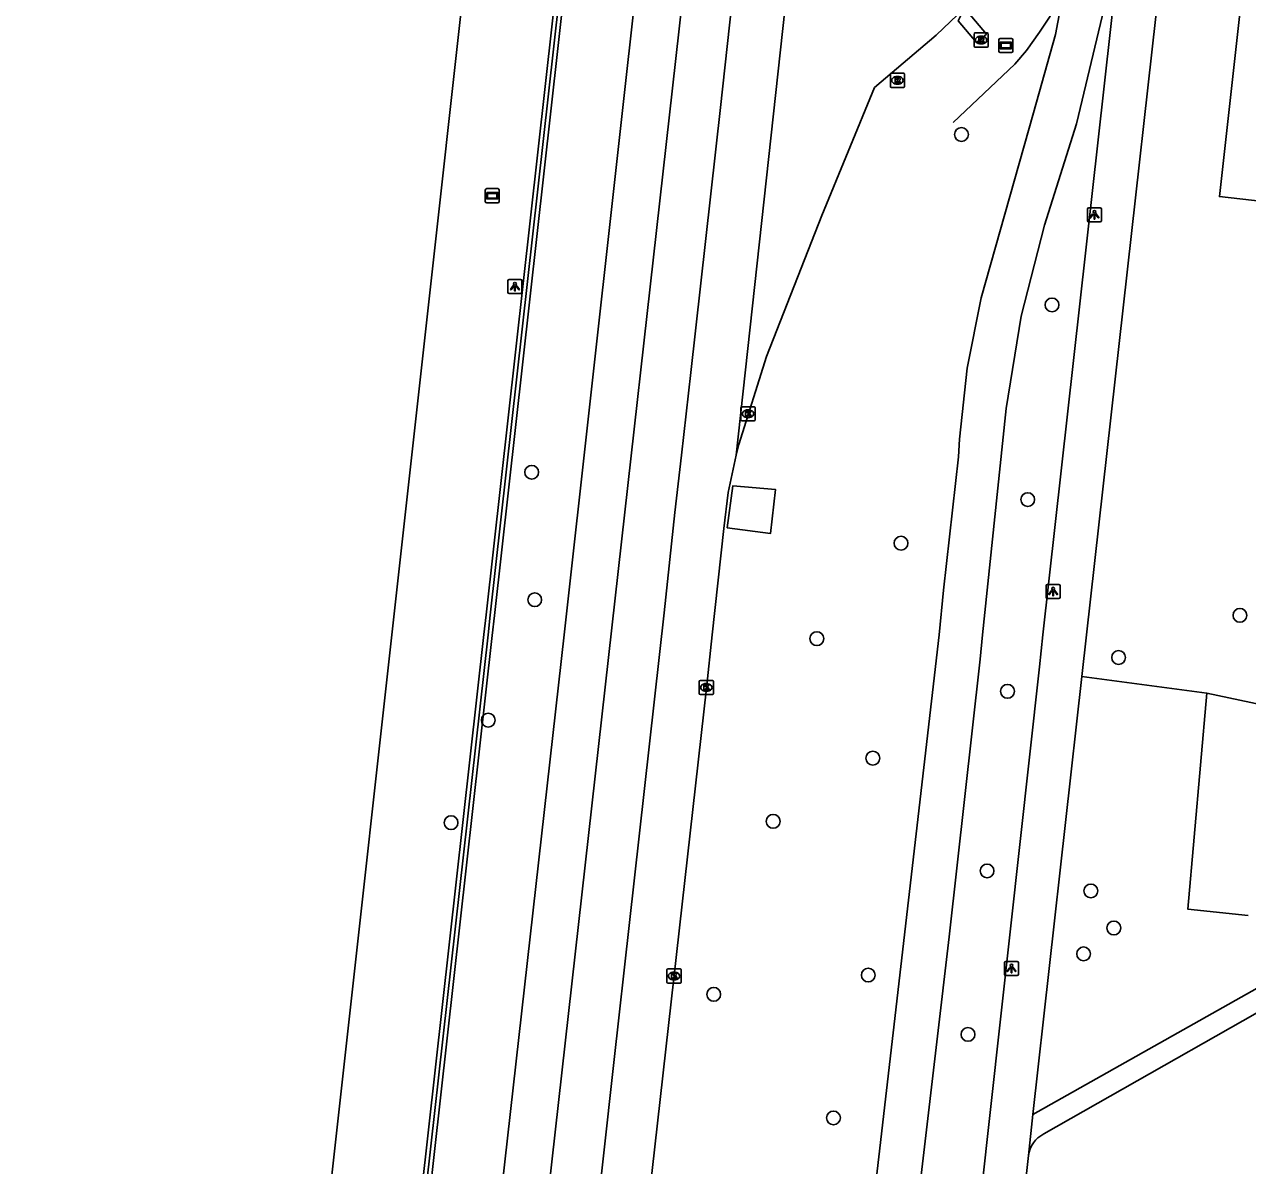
# Model space of a CAD drawing. Extents: x 162026 to 163499, y 387297 to 388169.
# Drawn here: x 162038 to 162124.6, y 387712.5 to 387793.2 of the extents above; entities that cross this region are included whole.
import ezdxf

# ---------------------------------------------------------------- set-up
doc = ezdxf.new("R2010")
doc.units = 0
for name, color, linetype in [('IMGEO_Boom', 7, 'Continuous'), ('IMGEO_Fietspad_gesloten', 7, 'Continuous'), ('IMGEO_Groenvoorziening', 7, 'Continuous'), ('IMGEO_Haag', 7, 'Continuous'), ('IMGEO_Hek', 7, 'Continuous'), ('IMGEO_Kolk', 7, 'Continuous'), ('IMGEO_Lichtpunt', 7, 'Continuous'), ('IMGEO_Pand', 7, 'Continuous'), ('IMGEO_Reclamebord', 7, 'Continuous'), ('IMGEO_Rijbaan_lokaal_open', 7, 'Continuous'), ('IMGEO_Rijbaan_regionaal_gesloten', 7, 'Continuous'), ('IMGEO_Rioolput', 7, 'Continuous'), ('IMGEO_Verklikker', 7, 'Continuous'), ('IMGEO_Voetpad_open', 7, 'Continuous')]:
    doc.layers.add(name, color=color, linetype=linetype)

msp = doc.modelspace()

# ---------------------------------------------------------------- linework, layer by layer
at = {"layer": 'IMGEO_Boom'}
for centre in [(162104.358, 387785.415), (162110.77, 387773.354), (162073.941, 387761.512), (162109.05, 387759.577), (162100.082, 387756.491), (162074.157, 387752.492), (162124.071, 387751.388), (162094.126, 387749.738), (162115.483, 387748.405), (162107.616, 387746.012), (162070.869, 387743.97), (162098.087, 387741.283), (162068.234, 387736.716), (162091.03, 387736.81), (162106.174, 387733.302), (162113.52, 387731.887), (162115.146, 387729.264), (162113.005, 387727.431), (162097.765, 387725.934), (162086.826, 387724.568), (162104.823, 387721.733), (162095.299, 387715.824)]:
    msp.add_circle(centre, 0.489, dxfattribs=at)
at = {"layer": 'IMGEO_Fietspad_gesloten'}
for points in [[(162115.579, 387800.717), (162114.71, 387795.461), (162112.5, 387786.168), (162110.237, 387778.994), (162108.587, 387772.569), (162107.517, 387766.022), (162107.268, 387763.548), (162105.854, 387750), (162105.674, 387748.28), (162103.501, 387728.635), (162099.914, 387698.117), (162098.791, 387689.232)], [(162095.805, 387689.61), (162102.788, 387750), (162103.095, 387753.158), (162104.144, 387762.595), (162104.211, 387763.847), (162104.762, 387768.883), (162105.76, 387773.849), (162109.458, 387786.952), (162111.015, 387792.485), (162112.072, 387798.135), (162112.245, 387799.462)]]:
    msp.add_lwpolyline(points, dxfattribs=at)
at = {"layer": 'IMGEO_Groenvoorziening'}
for points in [[(162087.783, 387757.574), (162088.182, 387760.553), (162091.187, 387760.293), (162090.85, 387757.187), (162087.783, 387757.574)], [(162112.872, 387747.057), (162121.731, 387745.876)], [(162124.659, 387730.154), (162120.395, 387730.588), (162121.731, 387745.876)], [(162121.731, 387745.876), (162125.613, 387745.046)]]:
    msp.add_lwpolyline(points, dxfattribs=at)
at = {"layer": 'IMGEO_Haag'}
msp.add_lwpolyline([(162070.558, 387750.033), (162070.715, 387751.433), (162082.73, 387858.959), (162085.888, 387887.498), (162092.582, 387948.213), (162098.331, 388000.033), (162100.436, 388019.009), (162101.034, 388018.962), (162098.927, 387999.967), (162093.178, 387948.147), (162086.483, 387887.426), (162083.326, 387858.893), (162071.311, 387751.367), (162071.154, 387749.967), (162064.775, 387692.973), (162048.017, 387543.217), (162038.634, 387465.803), (162038.336, 387465.839), (162038.038, 387465.875), (162047.421, 387543.289), (162064.177, 387693.016), (162070.558, 387750.033)], dxfattribs=at)
at = {"layer": 'IMGEO_Hek'}
for points in [[(162086.186, 387887.462), (162083.028, 387858.926), (162071.013, 387751.4), (162070.856, 387750), (162064.476, 387692.994)], [(162113.112, 387807.212), (162111.482, 387795.27), (162110.977, 387794.365), (162110.59, 387793.722), (162109.884, 387792.643), (162108.955, 387791.349), (162108.146, 387790.38), (162103.764, 387786.269)]]:
    msp.add_lwpolyline(points, dxfattribs=at)
at = {"layer": 'IMGEO_Kolk'}
for p, q in [((162088.755, 387765.225), (162088.755, 387766.077)), ((162088.83, 387766.151), (162089.682, 387766.151)), ((162089.243, 387765.931), (162089.268, 387765.931)), ((162089.756, 387766.077), (162089.756, 387765.225)), ((162089.682, 387765.151), (162088.83, 387765.151)), ((162089.266, 387765.371), (162089.241, 387765.371)), ((162085.804, 387745.857), (162085.804, 387746.709)), ((162085.879, 387746.783), (162086.731, 387746.783)), ((162086.292, 387746.563), (162086.317, 387746.563)), ((162086.805, 387746.709), (162086.805, 387745.857)), ((162086.731, 387745.783), (162085.879, 387745.783)), ((162086.315, 387746.003), (162086.29, 387746.003)), ((162083.516, 387725.44), (162083.516, 387726.292)), ((162083.591, 387726.366), (162084.443, 387726.366)), ((162084.004, 387726.146), (162084.029, 387726.146)), ((162084.517, 387726.292), (162084.517, 387725.44)), ((162084.443, 387725.366), (162083.591, 387725.366)), ((162084.027, 387725.586), (162084.002, 387725.586))]:
    msp.add_line(p, q, dxfattribs=at)
for points in [[(162088.755, 387765.225), (162088.755, 387766.077)], [(162088.83, 387766.151), (162089.682, 387766.151)], [(162089.076, 387765.851), (162089.199, 387765.851), (162089.199, 387765.7), (162089.329, 387765.851), (162089.493, 387765.851), (162089.347, 387765.7), (162089.5, 387765.451), (162089.348, 387765.451), (162089.263, 387765.615), (162089.199, 387765.548), (162089.199, 387765.451), (162089.076, 387765.451), (162089.076, 387765.851)], [(162089.756, 387766.077), (162089.756, 387765.225)], [(162089.682, 387765.151), (162088.83, 387765.151)], [(162085.804, 387745.857), (162085.804, 387746.709)], [(162085.879, 387746.783), (162086.731, 387746.783)], [(162086.125, 387746.483), (162086.248, 387746.483), (162086.248, 387746.332), (162086.378, 387746.483), (162086.542, 387746.483), (162086.396, 387746.332), (162086.549, 387746.083), (162086.397, 387746.083), (162086.312, 387746.247), (162086.248, 387746.18), (162086.248, 387746.083), (162086.125, 387746.083), (162086.125, 387746.483)], [(162086.805, 387746.709), (162086.805, 387745.857)], [(162086.731, 387745.783), (162085.879, 387745.783)], [(162083.516, 387725.44), (162083.516, 387726.292)], [(162083.591, 387726.366), (162084.443, 387726.366)], [(162083.837, 387726.066), (162083.96, 387726.066), (162083.96, 387725.915), (162084.09, 387726.066), (162084.254, 387726.066), (162084.108, 387725.915), (162084.261, 387725.666), (162084.109, 387725.666), (162084.024, 387725.83), (162083.96, 387725.763), (162083.96, 387725.666), (162083.837, 387725.666), (162083.837, 387726.066)], [(162084.517, 387726.292), (162084.517, 387725.44)], [(162084.443, 387725.366), (162083.591, 387725.366)]]:
    msp.add_lwpolyline(points, dxfattribs=at)
for centre, start, end in [((162088.832, 387766.075), 91.55205, 178.44795), ((162088.832, 387766.075), 91.55205, 178.44795), ((162089.68, 387766.075), 1.55205, 88.44795), ((162089.68, 387766.075), 1.55205, 88.44795), ((162088.832, 387765.227), 181.55205, 268.44795), ((162088.832, 387765.227), 181.55205, 268.44795), ((162089.68, 387765.227), 271.55205, 358.44795), ((162089.68, 387765.227), 271.55205, 358.44795), ((162085.881, 387746.707), 91.55205, 178.44795), ((162085.881, 387746.707), 91.55205, 178.44795), ((162086.729, 387746.707), 1.55205, 88.44795), ((162086.729, 387746.707), 1.55205, 88.44795), ((162085.881, 387745.859), 181.55205, 268.44795), ((162085.881, 387745.859), 181.55205, 268.44795), ((162086.729, 387745.859), 271.55205, 358.44795), ((162086.729, 387745.859), 271.55205, 358.44795), ((162083.593, 387726.29), 91.55205, 178.44795), ((162083.593, 387726.29), 91.55205, 178.44795), ((162084.441, 387726.29), 1.55205, 88.44795), ((162084.441, 387726.29), 1.55205, 88.44795), ((162083.593, 387725.442), 181.55205, 268.44795), ((162083.593, 387725.442), 181.55205, 268.44795), ((162084.441, 387725.442), 271.55205, 358.44795), ((162084.441, 387725.442), 271.55205, 358.44795)]:
    msp.add_arc(centre, 0.0765, start, end, dxfattribs=at)
for centre, major_axis, ratio, start_param, end_param in [((162089.242, 387765.651), (-0.387, 0.002), 0.722429, 4.712389, 7.853982), ((162089.267, 387765.651), (-0.39, 0.002), 0.717154, 1.570796, 4.712389), ((162086.291, 387746.283), (-0.387, 0.002), 0.722429, 4.712389, 7.853982), ((162086.316, 387746.283), (-0.39, 0.002), 0.717154, 1.570796, 4.712389), ((162084.003, 387725.866), (-0.387, 0.002), 0.722429, 4.712389, 7.853982), ((162084.028, 387725.866), (-0.39, 0.002), 0.717154, 1.570796, 4.712389)]:
    msp.add_ellipse(centre, major_axis=major_axis, ratio=ratio, start_param=start_param, end_param=end_param, dxfattribs=at)
at = {"layer": 'IMGEO_Lichtpunt'}
for p, q in [((162113.273, 387780.138), (162113.273, 387779.331)), ((162113.273, 387780.138), (162113.273, 387779.331)), ((162114.175, 387780.233), (162113.367, 387780.233)), ((162114.175, 387780.233), (162113.367, 387780.233)), ((162114.269, 387779.331), (162114.269, 387780.138)), ((162114.269, 387779.331), (162114.269, 387780.138)), ((162113.367, 387779.237), (162114.175, 387779.237)), ((162113.367, 387779.237), (162114.175, 387779.237)), ((162072.257, 387775.053), (162072.257, 387774.246)), ((162072.257, 387775.053), (162072.257, 387774.246)), ((162073.159, 387775.148), (162072.351, 387775.148)), ((162073.159, 387775.148), (162072.351, 387775.148)), ((162073.253, 387774.246), (162073.253, 387775.053)), ((162073.253, 387774.246), (162073.253, 387775.053)), ((162072.351, 387774.152), (162073.159, 387774.152)), ((162072.351, 387774.152), (162073.159, 387774.152)), ((162110.351, 387753.476), (162110.351, 387752.669)), ((162110.351, 387753.476), (162110.351, 387752.669)), ((162111.253, 387753.571), (162110.445, 387753.571)), ((162111.253, 387753.571), (162110.445, 387753.571)), ((162111.347, 387752.669), (162111.347, 387753.476)), ((162111.347, 387752.669), (162111.347, 387753.476)), ((162110.445, 387752.575), (162111.253, 387752.575)), ((162110.445, 387752.575), (162111.253, 387752.575)), ((162107.405, 387726.801), (162107.405, 387725.994)), ((162107.405, 387726.801), (162107.405, 387725.994)), ((162108.307, 387726.896), (162107.499, 387726.896)), ((162108.307, 387726.896), (162107.499, 387726.896)), ((162108.401, 387725.994), (162108.401, 387726.801)), ((162108.401, 387725.994), (162108.401, 387726.801)), ((162107.499, 387725.9), (162108.307, 387725.9)), ((162107.499, 387725.9), (162108.307, 387725.9))]:
    msp.add_line(p, q, dxfattribs=at)
for points in [[(162113.647, 387779.802), (162113.686, 387779.774), (162113.498, 387779.512), (162113.46, 387779.539), (162113.647, 387779.802)], [(162113.749, 387779.754), (162113.796, 387779.754), (162113.796, 387779.432), (162113.749, 387779.432), (162113.749, 387779.754)], [(162113.859, 387779.774), (162113.897, 387779.801), (162114.084, 387779.539), (162114.045, 387779.511), (162113.859, 387779.774)], [(162072.631, 387774.717), (162072.67, 387774.689), (162072.482, 387774.427), (162072.444, 387774.454), (162072.631, 387774.717)], [(162072.733, 387774.669), (162072.78, 387774.669), (162072.78, 387774.347), (162072.733, 387774.347), (162072.733, 387774.669)], [(162072.843, 387774.689), (162072.881, 387774.716), (162073.068, 387774.454), (162073.029, 387774.426), (162072.843, 387774.689)], [(162110.725, 387753.14), (162110.764, 387753.112), (162110.576, 387752.85), (162110.538, 387752.877), (162110.725, 387753.14)], [(162110.827, 387753.092), (162110.874, 387753.092), (162110.874, 387752.77), (162110.827, 387752.77), (162110.827, 387753.092)], [(162110.937, 387753.112), (162110.975, 387753.139), (162111.162, 387752.877), (162111.123, 387752.849), (162110.937, 387753.112)], [(162107.779, 387726.465), (162107.818, 387726.437), (162107.63, 387726.175), (162107.592, 387726.202), (162107.779, 387726.465)], [(162107.881, 387726.417), (162107.928, 387726.417), (162107.928, 387726.095), (162107.881, 387726.095), (162107.881, 387726.417)], [(162107.991, 387726.437), (162108.029, 387726.464), (162108.216, 387726.202), (162108.177, 387726.174), (162107.991, 387726.437)]]:
    msp.add_lwpolyline(points, dxfattribs=at)
for centre in [(162113.772, 387779.936), (162072.756, 387774.851), (162110.85, 387753.274), (162107.904, 387726.599)]:
    msp.add_circle(centre, 0.0994, dxfattribs=at)
for centre, start, end in [((162113.367, 387780.138), 90, 180), ((162113.367, 387780.138), 90, 180), ((162114.175, 387780.138), 0, 90), ((162114.175, 387780.138), 0, 90), ((162113.367, 387779.331), 180, 270), ((162113.367, 387779.331), 180, 270), ((162114.175, 387779.331), 270, 0), ((162114.175, 387779.331), 270, 360), ((162072.351, 387775.053), 90, 180), ((162072.351, 387775.053), 90, 180), ((162073.159, 387775.053), 0, 90), ((162073.159, 387775.053), 0, 90), ((162072.351, 387774.246), 180, 270), ((162072.351, 387774.246), 180, 270), ((162073.159, 387774.246), 270, 0), ((162073.159, 387774.246), 270, 360), ((162110.445, 387753.476), 90, 180), ((162110.445, 387753.476), 90, 180), ((162111.253, 387753.476), 0, 90), ((162111.253, 387753.476), 0, 90), ((162110.445, 387752.669), 180, 270), ((162110.445, 387752.669), 180, 270), ((162111.253, 387752.669), 270, 0), ((162111.253, 387752.669), 270, 360), ((162107.499, 387726.801), 90, 180), ((162107.499, 387726.801), 90, 180), ((162108.307, 387726.801), 0, 90), ((162108.307, 387726.801), 0, 90), ((162107.499, 387725.994), 180, 270), ((162107.499, 387725.994), 180, 270), ((162108.307, 387725.994), 270, 0), ((162108.307, 387725.994), 270, 360)]:
    msp.add_arc(centre, 0.0946, start, end, dxfattribs=at)
at = {"layer": 'IMGEO_Pand'}
msp.add_lwpolyline([(162141.359, 387746.642), (162130.736, 387747.732), (162130.995, 387750), (162134.38, 387779.681), (162122.62, 387781.023), (162126.828, 387818.829)], dxfattribs=at)
at = {"layer": 'IMGEO_Reclamebord'}
for p, q in [((162070.654, 387780.682), (162070.654, 387781.482)), ((162070.654, 387781.482), (162070.654, 387780.682)), ((162070.754, 387781.582), (162071.544, 387781.582)), ((162071.544, 387781.582), (162070.754, 387781.582)), ((162071.644, 387781.482), (162071.644, 387780.682)), ((162071.644, 387780.682), (162071.644, 387781.482)), ((162071.544, 387780.582), (162070.754, 387780.582)), ((162070.754, 387780.582), (162071.544, 387780.582))]:
    msp.add_line(p, q, dxfattribs=at)
for points in [[(162070.755, 387781.314), (162071.543, 387781.314), (162071.543, 387780.85), (162070.755, 387780.85), (162070.755, 387781.314)], [(162070.82, 387781.249), (162070.82, 387780.915), (162071.478, 387780.915), (162071.478, 387781.249), (162070.82, 387781.249)]]:
    msp.add_lwpolyline(points, dxfattribs=at)
for centre, start, end in [((162070.754, 387781.482), 90, 180), ((162070.754, 387781.482), 90, 180), ((162071.544, 387781.482), 0, 90), ((162071.544, 387781.482), 360, 90), ((162070.754, 387780.682), 180, 270), ((162070.754, 387780.682), 180, 270), ((162071.544, 387780.682), 270, 0), ((162071.544, 387780.682), 270, 0)]:
    msp.add_arc(centre, 0.1, start, end, dxfattribs=at)
at = {"layer": 'IMGEO_Rijbaan_lokaal_open'}
msp.add_lwpolyline([(162104.572, 387794.346), (162102.56, 387792.44), (162098.212, 387788.73), (162094.471, 387779.681), (162090.571, 387769.702), (162088.602, 387763.469), (162088.403, 387762.729)], dxfattribs=at)
at = {"layer": 'IMGEO_Rijbaan_regionaal_gesloten'}
for points in [[(162056.727, 387684.126), (162057.767, 387693.483), (162064.05, 387750), (162079.391, 387888.288), (162091.784, 388000), (162095.156, 388030.116), (162098.969, 388066.214), (162102.065, 388098.695), (162105.018, 388137.039), (162105.974, 388153.499), (162106.66, 388168.525), (162106.66, 388168.525)], [(162115.185, 388167.681), (162115.185, 388167.681), (162115.08, 388160.108), (162114.774, 388146.796), (162113.246, 388115.179), (162111.257, 388082.374), (162107.741, 388040.671), (162103.786, 388000), (162102.643, 387988.4), (162096.151, 387931.204), (162092.788, 387900.224), (162091.359, 387886.839), (162089.042, 387865.143), (162076.229, 387750), (162071.42, 387707.267), (162069.77, 387692.609), (162059.518, 387601.502), (162048.26, 387500), (162043.118, 387453.488)], [(162118.847, 388167.319), (162118.784, 388163.821), (162118.414, 388149.01), (162117.683, 388128.448), (162116.859, 388112.665), (162115.926, 388096.828), (162114.902, 388081.118), (162113.723, 388065.297), (162112.335, 388048.541), (162109.282, 388016.74), (162106.505, 387990.085), (162103.819, 387966.184), (162094.856, 387886.497), (162087.297, 387818.939), (162079.611, 387750.509), (162073.014, 387691.729), (162068.986, 387656.002), (162065.336, 387623.382), (162060.869, 387583.595), (162055.598, 387536.533), (162051.705, 387501.521), (162046.313, 387453.259)], [(162088.603, 387799.212), (162087.295, 387787.326), (162085.201, 387768.576), (162084.544, 387762.714), (162084.078, 387758.661), (162083.319, 387751.567), (162080.868, 387729.662), (162079.748, 387719.741), (162078.212, 387705.889), (162076.773, 387693.182), (162076.108, 387687.192), (162075.235, 387679.285)], [(162088.403, 387762.729), (162092.023, 387795.751)], [(162078.737, 387678.932), (162080.161, 387691.589), (162086.309, 387746.228), (162086.722, 387750), (162087.548, 387757.532), (162087.851, 387760.085), (162088.403, 387762.729)]]:
    msp.add_lwpolyline(points, dxfattribs=at)
at = {"layer": 'IMGEO_Rioolput'}
for p, q in [((162105.25, 387791.673), (162105.25, 387792.525)), ((162105.325, 387792.599), (162106.177, 387792.599)), ((162105.738, 387792.379), (162105.763, 387792.379)), ((162106.251, 387792.525), (162106.251, 387791.673)), ((162106.177, 387791.599), (162105.325, 387791.599)), ((162105.761, 387791.819), (162105.736, 387791.819)), ((162099.326, 387788.819), (162099.326, 387789.671)), ((162099.401, 387789.745), (162100.253, 387789.745)), ((162099.837, 387788.965), (162099.812, 387788.965)), ((162099.814, 387789.525), (162099.839, 387789.525)), ((162100.327, 387789.671), (162100.327, 387788.819)), ((162100.253, 387788.745), (162099.401, 387788.745))]:
    msp.add_line(p, q, dxfattribs=at)
for points in [[(162105.25, 387791.673), (162105.25, 387792.525)], [(162105.325, 387792.599), (162106.177, 387792.599)], [(162106.251, 387792.525), (162106.251, 387791.673)], [(162106.177, 387791.599), (162105.325, 387791.599)], [(162105.839, 387792.297), (162105.587, 387792.299), (162105.587, 387791.899)], [(162105.587, 387791.899), (162105.711, 387791.899), (162105.711, 387792.061), (162105.722, 387792.061)], [(162105.765, 387792.218), (162105.711, 387792.218), (162105.711, 387792.137)], [(162105.711, 387792.137), (162105.763, 387792.137)], [(162105.769, 387792.032), (162105.84, 387791.899), (162105.98, 387791.899), (162105.915, 387792.025)], [(162099.326, 387788.819), (162099.326, 387789.671)], [(162099.401, 387789.745), (162100.253, 387789.745)], [(162099.915, 387789.443), (162099.663, 387789.445), (162099.663, 387789.045)], [(162099.663, 387789.045), (162099.787, 387789.045), (162099.787, 387789.207), (162099.798, 387789.207)], [(162099.841, 387789.364), (162099.787, 387789.364), (162099.787, 387789.283)], [(162099.787, 387789.283), (162099.839, 387789.283)], [(162099.845, 387789.178), (162099.916, 387789.045), (162100.056, 387789.045), (162099.991, 387789.171)], [(162100.327, 387789.671), (162100.327, 387788.819)], [(162100.253, 387788.745), (162099.401, 387788.745)]]:
    msp.add_lwpolyline(points, dxfattribs=at)
for centre, radius, start, end in [((162105.327, 387792.523), 0.0765, 91.55205, 178.44795), ((162105.327, 387792.523), 0.0765, 91.55205, 178.44795), ((162106.175, 387792.523), 0.0765, 1.55205, 88.44795), ((162106.175, 387792.523), 0.0765, 1.55205, 88.44795), ((162105.327, 387791.675), 0.0765, 181.55205, 268.44795), ((162105.327, 387791.675), 0.0765, 181.55205, 268.44795), ((162105.721, 387792.008), 0.0533, 26.02933, 88.69889), ((162105.747, 387792.326), 0.19, 274.7715, 282.96867), ((162105.771, 387792.122), 0.0964, 77.00612, 93.18647), ((162105.785, 387792.179), 0.0378, 276.66336, 79.67722), ((162105.838, 387792.187), 0.109, 350.36119, 89.41601), ((162105.836, 387792.187), 0.112, 277.58423, 350.98172), ((162105.82, 387791.972), 0.108, 29.51342, 73.79051), ((162106.175, 387791.675), 0.0765, 271.55205, 358.44795), ((162106.175, 387791.675), 0.0765, 271.55205, 358.44795), ((162099.403, 387789.669), 0.0765, 91.55205, 178.44795), ((162099.403, 387789.669), 0.0765, 91.55205, 178.44795), ((162099.797, 387789.154), 0.0533, 26.02933, 88.69889), ((162099.823, 387789.472), 0.19, 274.7715, 282.96867), ((162099.847, 387789.268), 0.0964, 77.00612, 93.18647), ((162099.861, 387789.325), 0.0378, 276.66336, 79.67722), ((162099.914, 387789.333), 0.109, 350.36119, 89.41601), ((162099.912, 387789.333), 0.112, 277.58423, 350.98172), ((162099.896, 387789.118), 0.108, 29.51342, 73.79051), ((162100.251, 387789.669), 0.0765, 1.55205, 88.44795), ((162100.251, 387789.669), 0.0765, 1.55205, 88.44795), ((162099.403, 387788.821), 0.0765, 181.55205, 268.44795), ((162099.403, 387788.821), 0.0765, 181.55205, 268.44795), ((162100.251, 387788.821), 0.0765, 271.55205, 358.44795), ((162100.251, 387788.821), 0.0765, 271.55205, 358.44795)]:
    msp.add_arc(centre, radius, start, end, dxfattribs=at)
for centre, major_axis, ratio, start_param, end_param in [((162105.737, 387792.099), (-0.387, 0.002), 0.722429, 4.712389, 7.853982), ((162105.762, 387792.099), (-0.39, 0.002), 0.717154, 1.570796, 4.712389), ((162099.813, 387789.245), (-0.387, 0.002), 0.722429, 4.712389, 7.853982), ((162099.838, 387789.245), (-0.39, 0.002), 0.717154, 1.570796, 4.712389)]:
    msp.add_ellipse(centre, major_axis=major_axis, ratio=ratio, start_param=start_param, end_param=end_param, dxfattribs=at)
at = {"layer": 'IMGEO_Verklikker'}
for p, q in [((162107.007, 387791.312), (162107.007, 387792.112)), ((162107.007, 387792.112), (162107.007, 387791.312)), ((162107.107, 387792.212), (162107.897, 387792.212)), ((162107.897, 387792.212), (162107.107, 387792.212)), ((162107.997, 387792.112), (162107.997, 387791.312)), ((162107.997, 387791.312), (162107.997, 387792.112)), ((162107.897, 387791.212), (162107.107, 387791.212)), ((162107.107, 387791.212), (162107.897, 387791.212))]:
    msp.add_line(p, q, dxfattribs=at)
for points in [[(162107.108, 387791.944), (162107.896, 387791.944), (162107.896, 387791.48), (162107.108, 387791.48), (162107.108, 387791.944)], [(162107.173, 387791.879), (162107.173, 387791.545), (162107.831, 387791.545), (162107.831, 387791.879), (162107.173, 387791.879)]]:
    msp.add_lwpolyline(points, dxfattribs=at)
for centre, start, end in [((162107.107, 387792.112), 90, 180), ((162107.107, 387792.112), 90, 180), ((162107.897, 387792.112), 0, 90), ((162107.897, 387792.112), 360, 90), ((162107.107, 387791.312), 180, 270), ((162107.107, 387791.312), 180, 270), ((162107.897, 387791.312), 270, 0), ((162107.897, 387791.312), 270, 0)]:
    msp.add_arc(centre, 0.1, start, end, dxfattribs=at)
at = {"layer": 'IMGEO_Voetpad_open'}
for points in [[(162112.872, 387747.057), (162113.203, 387750), (162121.028, 387819.659)], [(162115.789, 387800.681), (162110.128, 387750), (162109.877, 387747.755), (162102.973, 387685.314)], [(162104.572, 387794.346), (162106.122, 387792.515), (162105.419, 387791.918), (162104.128, 387793.461), (162104.572, 387794.346)], [(162109.421, 387716.064), (162112.872, 387747.057)], [(162131.182, 387729.497), (162131.078, 387728.269), (162109.421, 387716.064)], [(162110.18, 387714.69), (162130.893, 387726.453), (162130.18, 387717.324), (162147.281, 387716.083)], [(162109.421, 387716.064), (162109.104, 387713.168)], [(162107.644, 387700.101), (162109.104, 387713.168)]]:
    msp.add_lwpolyline(points, dxfattribs=at)
msp.add_arc((162111.063, 387712.925), 1.974, 116.56431, 172.91778, dxfattribs=at)

doc.saveas('drawing.dxf')
